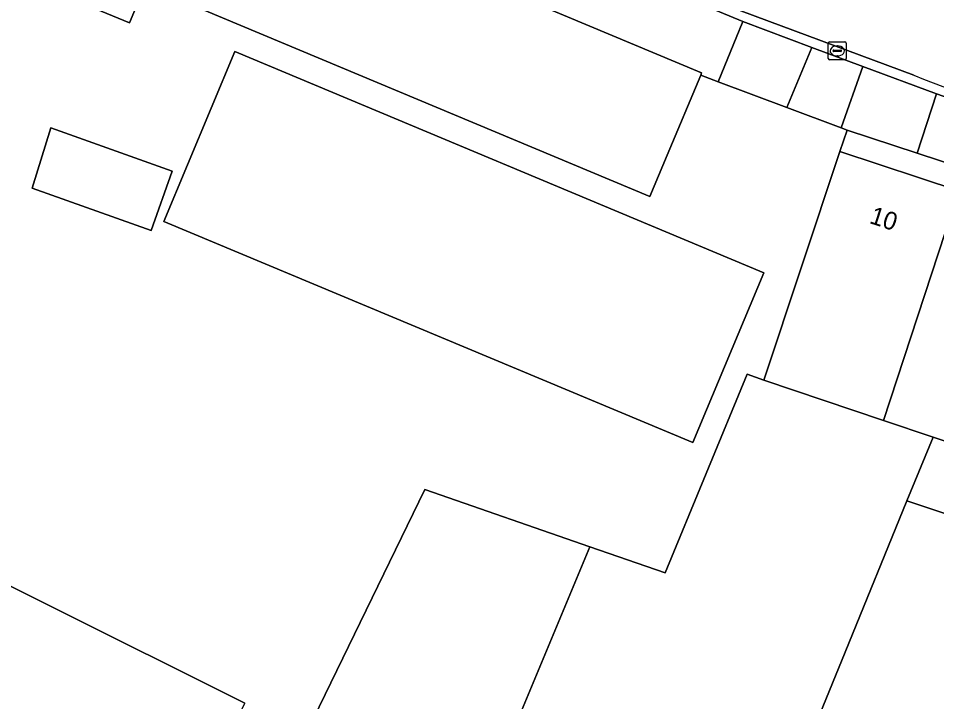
# Model space of a CAD drawing. Extents: x 160554 to 161248, y 385329 to 386506.
# Drawn here: x 160903.3 to 160954.7, y 385796.5 to 385834.7 of the extents above; entities that cross this region are included whole.
import ezdxf

# ---------------------------------------------------------------- set-up
doc = ezdxf.new("R2010")
doc.units = 0
for name, color, linetype in [('IMGEO_Erf', 7, 'Continuous'), ('IMGEO_Kolk', 7, 'Continuous'), ('IMGEO_Pand', 7, 'Continuous'), ('IMGEO_Pand_nummerreeks', 7, 'Continuous'), ('IMGEO_Parkeervlak_open', 7, 'Continuous'), ('IMGEO_Rijbaan_lokaal_gesloten', 7, 'Continuous'), ('IMGEO_Rijbaan_lokaal_open', 7, 'Continuous'), ('IMGEO_Voetpad_open', 7, 'Continuous')]:
    doc.layers.add(name, color=color, linetype=linetype)

msp = doc.modelspace()

# ---------------------------------------------------------------- linework, layer by layer
at = {"layer": 'IMGEO_Erf'}
for points in [[(160913.546, 385782.685), (160926.033, 385808.362), (160935.266, 385805.161), (160939.487, 385803.697), (160944.063, 385814.816), (160945.011, 385814.496), (160949.248, 385827.289), (160949.673, 385828.487), (160949.336, 385828.613), (160946.288, 385829.756), (160942.449, 385831.196), (160941.467, 385831.564), (160939.592, 385827.082), (160938.63, 385824.783), (160910.376, 385836.599), (160909.497, 385834.498), (160905.918, 385835.995), (160906.809, 385838.126), (160889.773, 385845.251)], [(160893.966, 385807.383), (160915.948, 385796.401)]]:
    msp.add_lwpolyline(points, dxfattribs=at)
for points in [[(160915.402, 385832.888), (160945.008, 385820.507), (160941.031, 385810.998), (160911.425, 385823.38)], [(160904.048, 385825.242), (160905.093, 385828.611), (160911.893, 385826.2), (160910.714, 385822.877)]]:
    msp.add_lwpolyline(points, close=True, dxfattribs=at)
at = {"layer": 'IMGEO_Kolk'}
for p, q in [((160948.611, 385832.503), (160948.611, 385833.355)), ((160948.686, 385833.429), (160949.538, 385833.429)), ((160949.099, 385833.209), (160949.124, 385833.209)), ((160949.612, 385833.355), (160949.612, 385832.503)), ((160948.87, 385832.923), (160948.87, 385832.935)), ((160949.308, 385832.886), (160948.91, 385832.886)), ((160948.913, 385832.972), (160949.311, 385832.972)), ((160949.122, 385832.649), (160949.097, 385832.649)), ((160949.354, 385832.935), (160949.354, 385832.923)), ((160949.538, 385832.429), (160948.686, 385832.429))]:
    msp.add_line(p, q, dxfattribs=at)
for points in [[(160948.611, 385832.503), (160948.611, 385833.355)], [(160948.686, 385833.429), (160949.538, 385833.429)], [(160949.612, 385833.355), (160949.612, 385832.503)], [(160949.538, 385832.429), (160948.686, 385832.429)]]:
    msp.add_lwpolyline(points, dxfattribs=at)
for centre, radius, start, end in [((160948.688, 385833.353), 0.0765, 91.552, 178.448), ((160948.688, 385833.353), 0.0765, 91.552, 178.448), ((160949.536, 385833.353), 0.0765, 1.552, 88.448), ((160949.536, 385833.353), 0.0765, 1.552, 88.448), ((160948.91, 385832.932), 0.0403, 85.8775, 175.7526), ((160948.907, 385832.922), 0.0366, 178.938, 274.7102), ((160949.311, 385832.929), 0.043, 264.8664, 352.4533), ((160949.315, 385832.934), 0.0386, 1.7309, 96.639), ((160948.688, 385832.505), 0.0765, 181.552, 268.448), ((160948.688, 385832.505), 0.0765, 181.552, 268.448), ((160949.536, 385832.505), 0.0765, 271.552, 358.448), ((160949.536, 385832.505), 0.0765, 271.552, 358.448)]:
    msp.add_arc(centre, radius, start, end, dxfattribs=at)
for centre, major_axis, ratio, start_param, end_param in [((160949.098, 385832.929), (-0.387, 0.002), 0.722429, 4.712389, 7.853982), ((160949.123, 385832.929), (-0.39, 0.002), 0.717154, 1.570796, 4.712389)]:
    msp.add_ellipse(centre, major_axis=major_axis, ratio=ratio, start_param=start_param, end_param=end_param, dxfattribs=at)
at = {"layer": 'IMGEO_Pand'}
for points in [[(160889.773, 385845.251), (160906.809, 385838.126), (160905.918, 385835.995), (160909.497, 385834.498), (160910.376, 385836.599), (160938.63, 385824.783), (160939.592, 385827.082), (160941.467, 385831.564), (160941.521, 385831.694), (160892.651, 385852.132)], [(160915.402, 385832.888), (160911.425, 385823.38), (160941.031, 385810.998), (160945.008, 385820.507)], [(160911.893, 385826.2), (160905.093, 385828.611), (160904.048, 385825.242), (160910.714, 385822.877)], [(160955.918, 385825.083), (160949.248, 385827.289), (160945.011, 385814.496), (160951.691, 385812.236)], [(160951.691, 385812.236), (160954.47, 385811.296), (160958.1, 385810.097), (160962.325, 385822.967), (160955.918, 385825.083)], [(160954.47, 385811.296), (160951.691, 385812.236), (160945.011, 385814.496), (160944.063, 385814.816), (160939.487, 385803.697), (160935.266, 385805.161), (160923.796, 385777.607), (160916.73, 385760.693), (160931.297, 385754.531), (160949.553, 385799.263), (160953.012, 385807.728)], [(160907.726, 385770.718), (160905.539, 385766.221), (160916.73, 385760.693), (160923.796, 385777.607), (160935.266, 385805.161), (160926.033, 385808.362), (160913.546, 385782.685)], [(160962.472, 385790.676), (160967.473, 385802.912), (160953.012, 385807.728), (160949.553, 385799.263), (160931.297, 385754.531), (160932.023, 385754.224), (160932.167, 385754.781), (160932.365, 385755.361), (160941.389, 385751.626), (160946.183, 385753.169), (160946.649, 385752.951), (160945.566, 385750), (160945.353, 385749.419), (160944.823, 385749.599), (160944.596, 385749.072), (160945.129, 385748.857), (160945.33, 385748.776), (160945.831, 385750)], [(160901.883, 385768.021), (160904.104, 385772.502), (160915.948, 385796.401), (160893.966, 385807.383), (160879.963, 385778.684)]]:
    msp.add_lwpolyline(points, close=True, dxfattribs=at)
at = {"layer": 'IMGEO_Parkeervlak_open'}
msp.add_lwpolyline([(160893.698, 385854.337), (160892.651, 385852.132), (160941.521, 385831.694), (160941.467, 385831.564), (160942.449, 385831.196), (160943.83, 385834.567), (160893.952, 385855.26)], dxfattribs=at)
at = {"layer": 'IMGEO_Rijbaan_lokaal_gesloten'}
msp.add_lwpolyline([(160936.711, 385845.699), (160929.905, 385848.43), (160929.029, 385848.781), (160927.245, 385849.527), (160924.113, 385850.835), (160916.29, 385854.104), (160912.588, 385855.659), (160903.848, 385859.395), (160899.484, 385861.26), (160896.184, 385862.656), (160893.378, 385856.039), (160900.444, 385853.054), (160936.154, 385838.328), (160943.719, 385835.176), (160953.399, 385831.56)], dxfattribs=at)
msp.add_arc((161011.773, 385980.572), 160.038, 248.60785, 251.90538, dxfattribs=at)
at = {"layer": 'IMGEO_Rijbaan_lokaal_open'}
msp.add_lwpolyline([(160953.399, 385831.56), (160943.719, 385835.176), (160936.154, 385838.328), (160900.444, 385853.054), (160893.378, 385856.039), (160893.195, 385855.607), (160893.326, 385855.547), (160893.484, 385855.474), (160893.513, 385855.461), (160893.952, 385855.26), (160943.83, 385834.567), (160947.696, 385833.124), (160950.55, 385832.059), (160954.657, 385830.526), (160962.252, 385827.866), (160967.092, 385826.298), (161022.331, 385808.398)], dxfattribs=at)
msp.add_arc((161011.773, 385980.572), 160.038, 248.60785, 251.90538, dxfattribs=at)
at = {"layer": 'IMGEO_Voetpad_open'}
for points in [[(160943.83, 385834.567), (160942.449, 385831.196), (160946.288, 385829.756), (160947.696, 385833.124)], [(160947.696, 385833.124), (160946.288, 385829.756), (160949.336, 385828.613), (160950.55, 385832.059)], [(160949.336, 385828.613), (160949.673, 385828.487), (160953.585, 385827.196), (160954.657, 385830.526), (160950.55, 385832.059)], [(160962.252, 385827.866), (160954.657, 385830.526), (160953.585, 385827.196), (160958.971, 385825.42), (160966.095, 385823.068), (160967.092, 385826.298)], [(161009.389, 385793.158), (161002.975, 385795.277), (160996.561, 385797.395), (160990.148, 385799.513), (160983.732, 385801.632), (160977.324, 385803.748), (160970.917, 385805.864), (160964.504, 385807.982), (160958.1, 385810.097), (160954.47, 385811.296), (160953.012, 385807.728), (160967.473, 385802.912), (161000, 385792.384), (161000.723, 385792.149), (161015.078, 385787.473), (161022.037, 385785.258), (161022.544, 385789.002), (161022.519, 385789.006), (161017.577, 385790.485), (161015.834, 385791.03)]]:
    msp.add_lwpolyline(points, close=True, dxfattribs=at)
msp.add_lwpolyline([(160958.971, 385825.42), (160953.585, 385827.196), (160949.673, 385828.487), (160949.248, 385827.289), (160955.918, 385825.083)], dxfattribs=at)

# ---------------------------------------------------------------- texts
at = {"layer": 'IMGEO_Pand_nummerreeks'}
msp.add_text('10', height=1, rotation=341.7233, dxfattribs=at).set_placement((160950.861, 385823.298))

doc.saveas('drawing.dxf')
